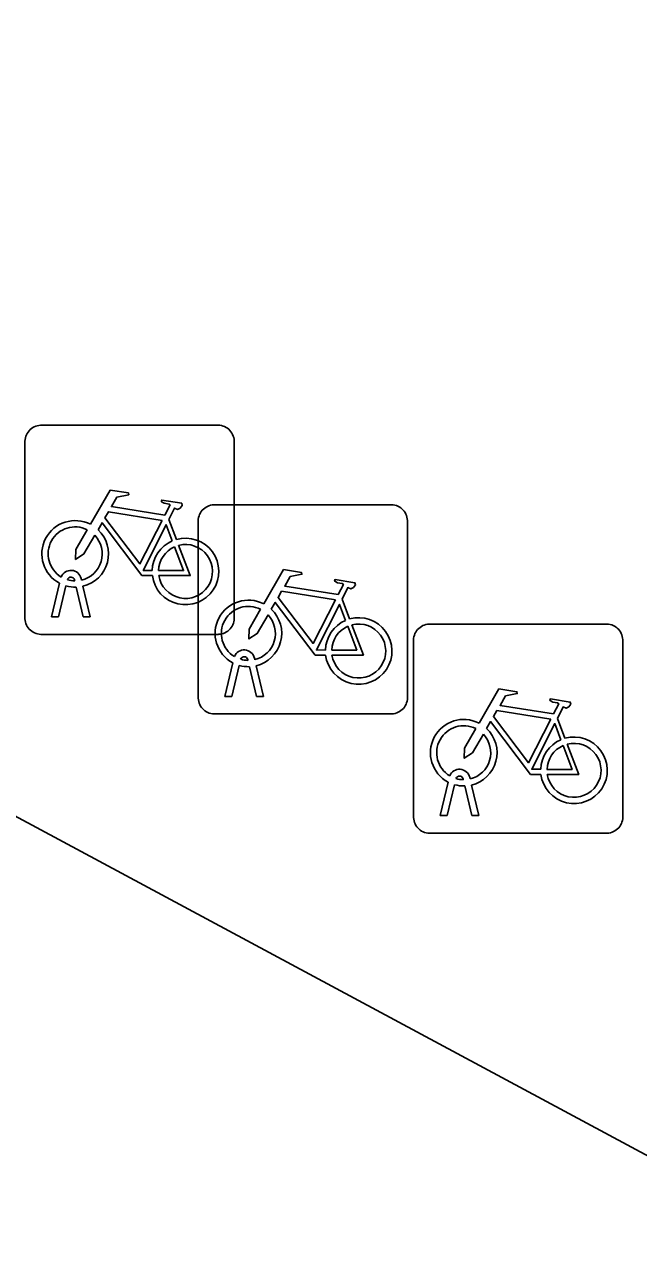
# Model space of a CAD drawing. Extents: x 159489 to 160304, y 383826 to 384530.
# Drawn here: x 159658.65 to 159661.58, y 384076.64 to 384082.45 of the extents above; entities that cross this region are included whole.
import ezdxf

# ---------------------------------------------------------------- set-up
doc = ezdxf.new("R2010")
doc.units = 0
doc.layers.add('IMGEO_Fietsenrek', color=7, linetype='Continuous')
doc.layers.add('IMGEO_Fietspad_gesloten', color=7, linetype='Continuous')

msp = doc.modelspace()

# ---------------------------------------------------------------- linework, layer by layer
at = {"layer": 'IMGEO_Fietsenrek'}
for p, q in [((159658.7239, 384080.5335), (159659.5648, 384080.5335)), ((159659.5648, 384080.5335), (159658.7239, 384080.5335)), ((159658.6495, 384079.6089), (159658.6495, 384080.4498)), ((159658.6495, 384080.4498), (159658.6495, 384079.6089)), ((159659.6485, 384080.4591), (159659.6485, 384079.6182)), ((159659.6485, 384079.6182), (159659.6485, 384080.4591)), ((159659.5509, 384080.1535), (159660.3918, 384080.1535)), ((159660.3918, 384080.1535), (159659.5509, 384080.1535)), ((159659.3362, 384080.0832), (159659.3725, 384079.988)), ((159659.4765, 384079.2289), (159659.4765, 384080.0698)), ((159659.4765, 384080.0698), (159659.4765, 384079.2289)), ((159660.4755, 384080.0791), (159660.4755, 384079.2382)), ((159660.4755, 384079.2382), (159660.4755, 384080.0791)), ((159658.8869, 384079.7899), (159658.8859, 384079.7942)), ((159658.9176, 384079.8014), (159658.9194, 384079.7935)), ((159658.7765, 384079.6183), (159658.8148, 384079.7783)), ((159658.8452, 384079.7661), (159658.8099, 384079.6183)), ((159658.928, 384079.6183), (159658.8941, 384079.76)), ((159658.9264, 384079.7643), (159658.9614, 384079.6183)), ((159660.1632, 384079.7032), (159660.1995, 384079.608)), ((159658.8099, 384079.6183), (159658.7765, 384079.6183)), ((159658.9614, 384079.6183), (159658.928, 384079.6183)), ((159660.5789, 384079.5835), (159661.4198, 384079.5835)), ((159661.4198, 384079.5835), (159660.5789, 384079.5835)), ((159659.5741, 384079.5345), (159658.7332, 384079.5345)), ((159658.7332, 384079.5345), (159659.5741, 384079.5345)), ((159661.5035, 384079.5091), (159661.5035, 384078.6682)), ((159661.5035, 384078.6682), (159661.5035, 384079.5091)), ((159660.5045, 384078.6589), (159660.5045, 384079.4998)), ((159660.5045, 384079.4998), (159660.5045, 384078.6589)), ((159659.6035, 384079.2383), (159659.6418, 384079.3983)), ((159659.6722, 384079.3861), (159659.6369, 384079.2383)), ((159659.7139, 384079.4099), (159659.7129, 384079.4142)), ((159659.7446, 384079.4214), (159659.7464, 384079.4135)), ((159659.755, 384079.2383), (159659.7211, 384079.38)), ((159659.7534, 384079.3843), (159659.7884, 384079.2383)), ((159659.6369, 384079.2383), (159659.6035, 384079.2383)), ((159659.7884, 384079.2383), (159659.755, 384079.2383)), ((159660.4011, 384079.1545), (159659.5602, 384079.1545)), ((159659.5602, 384079.1545), (159660.4011, 384079.1545)), ((159661.1912, 384079.1332), (159661.2275, 384079.038)), ((159660.6315, 384078.6683), (159660.6698, 384078.8283)), ((159660.7002, 384078.8161), (159660.6649, 384078.6683)), ((159660.7419, 384078.8399), (159660.7409, 384078.8442)), ((159660.783, 384078.6683), (159660.7491, 384078.81)), ((159660.7726, 384078.8514), (159660.7744, 384078.8435)), ((159660.7814, 384078.8143), (159660.8164, 384078.6683)), ((159660.6649, 384078.6683), (159660.6315, 384078.6683)), ((159660.8164, 384078.6683), (159660.783, 384078.6683)), ((159661.4291, 384078.5845), (159660.5882, 384078.5845)), ((159660.5882, 384078.5845), (159661.4291, 384078.5845))]:
    msp.add_line(p, q, dxfattribs=at)
for points in [[(159658.9621, 384080.0602), (159659.0568, 384080.2237), (159659.143, 384080.2099), (159659.1447, 384080.2012), (159659.0886, 384080.1903), (159659.0624, 384080.145), (159659.3176, 384080.1042)], [(159659.3176, 384080.1042), (159659.3426, 384080.153), (159659.3375, 384080.157), (159659.3143, 384080.1607), (159659.3016, 384080.1682), (159659.3006, 384080.1713), (159659.3028, 384080.1759), (159659.3976, 384080.1608), (159659.3999, 384080.1505), (159659.3905, 384080.1381), (159659.3781, 384080.1317), (159659.3636, 384080.1379), (159659.3362, 384080.0832)], [(159659.3047, 384080.079), (159659.0479, 384080.12), (159659.0312, 384080.0912), (159659.1982, 384079.8709), (159659.3047, 384080.079)], [(159658.9828, 384080.0077), (159658.9312, 384079.9185), (159658.8913, 384079.8925), (159658.8925, 384079.94), (159658.947, 384080.0342)], [(159659.2578, 384079.8155), (159659.2081, 384079.8156), (159659.0174, 384080.0673), (159658.9984, 384080.0345)], [(159659.3527, 384079.981), (159659.3234, 384080.0578), (159659.214, 384079.8397), (159659.2567, 384079.8396)], [(159659.2867, 384079.8395), (159659.4066, 384079.8393), (159659.3634, 384079.9529)], [(159659.3832, 384079.9598), (159659.4382, 384079.8152), (159659.2881, 384079.8155)], [(159659.7891, 384079.6802), (159659.8838, 384079.8437), (159659.97, 384079.8299), (159659.9717, 384079.8212), (159659.9156, 384079.8103), (159659.8894, 384079.765), (159660.1446, 384079.7242)], [(159660.1446, 384079.7242), (159660.1696, 384079.773), (159660.1645, 384079.777), (159660.1413, 384079.7807), (159660.1286, 384079.7882), (159660.1276, 384079.7913), (159660.1298, 384079.7959), (159660.2246, 384079.7808), (159660.2269, 384079.7705), (159660.2175, 384079.7581), (159660.2051, 384079.7517), (159660.1906, 384079.7579), (159660.1632, 384079.7032)], [(159660.1317, 384079.699), (159659.8749, 384079.74), (159659.8582, 384079.7112), (159660.0252, 384079.4909), (159660.1317, 384079.699)], [(159660.0848, 384079.4355), (159660.0351, 384079.4356), (159659.8444, 384079.6873), (159659.8254, 384079.6545)], [(159660.1797, 384079.601), (159660.1504, 384079.6778), (159660.041, 384079.4597), (159660.0837, 384079.4596)], [(159659.8098, 384079.6277), (159659.7582, 384079.5385), (159659.7183, 384079.5125), (159659.7195, 384079.56), (159659.774, 384079.6542)], [(159660.1137, 384079.4595), (159660.2336, 384079.4593), (159660.1904, 384079.5729)], [(159660.2102, 384079.5798), (159660.2652, 384079.4352), (159660.1151, 384079.4355)], [(159660.8171, 384079.1102), (159660.9118, 384079.2737), (159660.998, 384079.2599), (159660.9997, 384079.2512), (159660.9436, 384079.2403), (159660.9174, 384079.195), (159661.1726, 384079.1542)], [(159661.1726, 384079.1542), (159661.1976, 384079.203), (159661.1925, 384079.207), (159661.1693, 384079.2107), (159661.1566, 384079.2182), (159661.1556, 384079.2213), (159661.1578, 384079.2259), (159661.2526, 384079.2108), (159661.2549, 384079.2005), (159661.2455, 384079.1881), (159661.2331, 384079.1817), (159661.2186, 384079.1879), (159661.1912, 384079.1332)], [(159661.1597, 384079.129), (159660.9029, 384079.17), (159660.8862, 384079.1412), (159661.0532, 384078.9209), (159661.1597, 384079.129)], [(159661.1128, 384078.8655), (159661.0631, 384078.8656), (159660.8724, 384079.1173), (159660.8534, 384079.0845)], [(159661.2077, 384079.031), (159661.1784, 384079.1078), (159661.069, 384078.8897), (159661.1117, 384078.8896)], [(159660.8378, 384079.0577), (159660.7862, 384078.9685), (159660.7463, 384078.9425), (159660.7475, 384078.99), (159660.802, 384079.0842)], [(159661.1417, 384078.8895), (159661.2616, 384078.8893), (159661.2184, 384079.0029)], [(159661.2382, 384079.0098), (159661.2932, 384078.8652), (159661.1431, 384078.8655)]]:
    msp.add_lwpolyline(points, dxfattribs=at)
for centre, radius, start, end in [((159658.7272, 384080.4556), 0.0779, 92.4484, 184.28452), ((159658.7272, 384080.4556), 0.0779, 92.4484, 184.28452), ((159659.5706, 384080.4558), 0.0779, 2.4484, 94.28452), ((159659.5706, 384080.4558), 0.0779, 2.4484, 94.28452), ((159659.5542, 384080.0756), 0.0779, 92.4484, 184.28452), ((159659.5542, 384080.0756), 0.0779, 92.4484, 184.28452), ((159660.3976, 384080.0758), 0.0779, 2.4484, 94.28452), ((159660.3976, 384080.0758), 0.0779, 2.4484, 94.28452), ((159658.8891, 384079.9189), 0.159, 62.67661, 242.13685), ((159658.8891, 384079.9189), 0.129, 63.31916, 238.90302), ((159658.8891, 384079.9189), 0.159, 283.5766, 46.60424), ((159658.8891, 384079.9189), 0.129, 283.60429, 43.43025), ((159659.4157, 384079.8349), 0.159, 113.3408, 178.32165), ((159659.4157, 384079.8349), 0.159, 187.0065, 105.77075), ((159659.4157, 384079.8349), 0.129, 113.92302, 177.95563), ((159659.4157, 384079.8349), 0.129, 188.67146, 104.58832), ((159658.8689, 384079.7903), 0.0499, 12.8025, 158.69338), ((159658.8689, 384079.7903), 0.0174, 12.8025, 163.45023), ((159658.8891, 384079.9189), 0.129, 253.41502, 269.02044), ((159658.8891, 384079.9189), 0.159, 253.99666, 271.78671), ((159659.7161, 384079.5389), 0.159, 62.67661, 242.13685), ((159659.5708, 384079.6124), 0.0779, 272.4484, 4.28452), ((159659.5708, 384079.6124), 0.0779, 272.4484, 4.28452), ((159659.7161, 384079.5389), 0.129, 63.31916, 238.90302), ((159659.7161, 384079.5389), 0.129, 283.60429, 43.43025), ((159659.7161, 384079.5389), 0.159, 283.5766, 46.60424), ((159658.7274, 384079.6122), 0.0779, 182.4484, 274.28452), ((159658.7274, 384079.6122), 0.0779, 182.4484, 274.28452), ((159660.2427, 384079.4549), 0.159, 113.3408, 178.32165), ((159660.2427, 384079.4549), 0.159, 187.0065, 105.77075), ((159660.2427, 384079.4549), 0.129, 113.92302, 177.95563), ((159660.2427, 384079.4549), 0.129, 188.67146, 104.58832), ((159660.5822, 384079.5056), 0.0779, 92.4484, 184.28452), ((159660.5822, 384079.5056), 0.0779, 92.4484, 184.28452), ((159661.4256, 384079.5058), 0.0779, 2.4484, 94.28452), ((159661.4256, 384079.5058), 0.0779, 2.4484, 94.28452), ((159659.6959, 384079.4103), 0.0499, 12.8025, 158.69338), ((159659.7161, 384079.5389), 0.159, 253.99666, 271.78671), ((159659.6959, 384079.4103), 0.0174, 12.8025, 163.45023), ((159659.7161, 384079.5389), 0.129, 253.41502, 269.02044), ((159659.5544, 384079.2322), 0.0779, 182.4484, 274.28452), ((159659.5544, 384079.2322), 0.0779, 182.4484, 274.28452), ((159660.3978, 384079.2324), 0.0779, 272.4484, 4.28452), ((159660.3978, 384079.2324), 0.0779, 272.4484, 4.28452), ((159660.7441, 384078.9689), 0.159, 62.67661, 242.13685), ((159660.7441, 384078.9689), 0.129, 63.31916, 238.90302), ((159660.7441, 384078.9689), 0.129, 283.60429, 43.43025), ((159660.7441, 384078.9689), 0.159, 283.5766, 46.60424), ((159661.2707, 384078.8849), 0.159, 187.0065, 105.77075), ((159661.2707, 384078.8849), 0.159, 113.3408, 178.32165), ((159661.2707, 384078.8849), 0.129, 113.92302, 177.95563), ((159661.2707, 384078.8849), 0.129, 188.67146, 104.58832), ((159660.7239, 384078.8403), 0.0499, 12.8025, 158.69338), ((159660.7441, 384078.9689), 0.159, 253.99666, 271.78671), ((159660.7239, 384078.8403), 0.0174, 12.8025, 163.45023), ((159660.7441, 384078.9689), 0.129, 253.41502, 269.02044), ((159660.5824, 384078.6622), 0.0779, 182.4484, 274.28452), ((159660.5824, 384078.6622), 0.0779, 182.4484, 274.28452), ((159661.4258, 384078.6624), 0.0779, 272.4484, 4.28452), ((159661.4258, 384078.6624), 0.0779, 272.4484, 4.28452)]:
    msp.add_arc(centre, radius, start, end, dxfattribs=at)
at = {"layer": 'IMGEO_Fietspad_gesloten'}
msp.add_lwpolyline([(159693.711, 384060.079), (159674.707, 384070.073), (159670.991, 384072.027), (159669.209, 384072.964), (159665.524, 384074.945), (159661.738, 384076.981), (159654.281, 384080.99), (159642.056, 384087.372)], dxfattribs=at)

doc.saveas('drawing.dxf')
